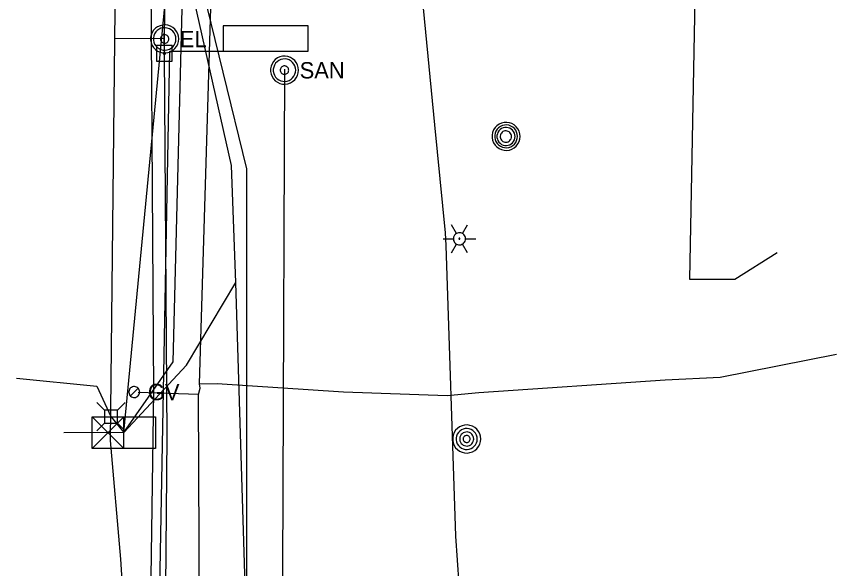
# Model space of a CAD drawing. Extents: x 600849 to 606371, y 330010 to 403088.
# Drawn here: x 602002.7 to 602195.5, y 366347.1 to 366476.9 of the extents above; entities that cross this region are included whole.
import ezdxf

# ---------------------------------------------------------------- set-up
doc = ezdxf.new("R2010")
doc.units = 0
for name, color, linetype in [('E_LTG', 7, 'Continuous'), ('E_MISCPROP', 7, 'Continuous'), ('E_SIG', 7, 'Continuous'), ('E_SIG_Conduit', 7, 'Continuous'), ('E_UTL_AG_Bold', 7, 'Continuous'), ('E_UTL_E', 7, 'Continuous'), ('E_UTL_E_UG', 7, 'Continuous'), ('E_UTL_EPowerPole', 7, 'Continuous'), ('E_UTL_FO_UG', 7, 'Continuous'), ('E_UTL_G', 7, 'Continuous'), ('E_UTL_G_UG', 7, 'Continuous'), ('E_UTL_Loop_UG', 7, 'Continuous'), ('E_UTL_MH', 7, 'Continuous'), ('E_UTL_Overhead', 7, 'Continuous'), ('E_UTL_SAN', 7, 'Continuous'), ('E_UTL_SAN_UG', 7, 'Continuous'), ('E_UTL_T_UG', 7, 'Continuous'), ('E_UTL_W_UG', 7, 'Continuous')]:
    doc.layers.add(name, color=color, linetype=linetype)

msp = doc.modelspace()

# ---------------------------------------------------------------- linework, layer by layer
at = {"layer": 'E_LTG'}
for points in [[(602106.15, 366425.85), (602104.96, 366427.91)], [(602107.58, 366425.85), (602108.77, 366427.91)], [(602103.06, 366424.61), (602105.44, 366424.61)], [(602108.3, 366424.61), (602108.27, 366424.88), (602108.19, 366425.14), (602108.07, 366425.39), (602107.9, 366425.6), (602107.7, 366425.78), (602107.46, 366425.91), (602107.2, 366426), (602106.94, 366426.04), (602106.66, 366426.03), (602106.4, 366425.96), (602106.15, 366425.85), (602105.93, 366425.69), (602105.74, 366425.5), (602105.6, 366425.27), (602105.5, 366425.02), (602105.45, 366424.75), (602105.45, 366424.48), (602105.5, 366424.21), (602105.6, 366423.96), (602105.74, 366423.73), (602105.93, 366423.53), (602106.15, 366423.38), (602106.4, 366423.26), (602106.66, 366423.2), (602106.94, 366423.19), (602107.2, 366423.22), (602107.46, 366423.31), (602107.7, 366423.45), (602107.9, 366423.63), (602108.07, 366423.84), (602108.19, 366424.08), (602108.27, 366424.34), (602108.3, 366424.61)], [(602108.3, 366424.61), (602108.27, 366424.88), (602108.19, 366425.14), (602108.07, 366425.39), (602107.9, 366425.6), (602107.7, 366425.78), (602107.46, 366425.91), (602107.2, 366426), (602106.94, 366426.04), (602106.66, 366426.03), (602106.4, 366425.96), (602106.15, 366425.85), (602105.93, 366425.69), (602105.74, 366425.5), (602105.6, 366425.27), (602105.5, 366425.02), (602105.45, 366424.75), (602105.45, 366424.48), (602105.5, 366424.21), (602105.6, 366423.96), (602105.74, 366423.73), (602105.93, 366423.53), (602106.15, 366423.38), (602106.4, 366423.26), (602106.66, 366423.2), (602106.94, 366423.19), (602107.2, 366423.22), (602107.46, 366423.31), (602107.7, 366423.45), (602107.9, 366423.63), (602108.07, 366423.84), (602108.19, 366424.08), (602108.27, 366424.34), (602108.3, 366424.61)], [(602108.3, 366424.61), (602108.27, 366424.88), (602108.19, 366425.14), (602108.07, 366425.39), (602107.9, 366425.6), (602107.7, 366425.78), (602107.46, 366425.91), (602107.2, 366426), (602106.94, 366426.04), (602106.66, 366426.03), (602106.4, 366425.96), (602106.15, 366425.85), (602105.93, 366425.69), (602105.74, 366425.5), (602105.6, 366425.27), (602105.5, 366425.02), (602105.45, 366424.75), (602105.45, 366424.48), (602105.5, 366424.21), (602105.6, 366423.96), (602105.74, 366423.73), (602105.93, 366423.53), (602106.15, 366423.38), (602106.4, 366423.26), (602106.66, 366423.2), (602106.94, 366423.19), (602107.2, 366423.22), (602107.46, 366423.31), (602107.7, 366423.45), (602107.9, 366423.63), (602108.07, 366423.84), (602108.19, 366424.08), (602108.27, 366424.34), (602108.3, 366424.61)], [(602106.99, 366424.61), (602106.98, 366424.64), (602106.98, 366424.66), (602106.97, 366424.68), (602106.95, 366424.7), (602106.94, 366424.71), (602106.92, 366424.72), (602106.9, 366424.73), (602106.87, 366424.73), (602106.85, 366424.73), (602106.83, 366424.73), (602106.81, 366424.72), (602106.79, 366424.7), (602106.77, 366424.69), (602106.76, 366424.67), (602106.75, 366424.65), (602106.75, 366424.62), (602106.75, 366424.6), (602106.75, 366424.58), (602106.76, 366424.56), (602106.77, 366424.54), (602106.79, 366424.52), (602106.81, 366424.51), (602106.83, 366424.5), (602106.85, 366424.5), (602106.87, 366424.49), (602106.9, 366424.5), (602106.92, 366424.5), (602106.94, 366424.52), (602106.95, 366424.53), (602106.97, 366424.55), (602106.98, 366424.57), (602106.98, 366424.59), (602106.99, 366424.61)], [(602108.3, 366424.61), (602110.68, 366424.61)], [(602104.96, 366421.31), (602106.15, 366423.38)], [(602108.77, 366421.31), (602107.58, 366423.38)]]:
    msp.add_lwpolyline(points, dxfattribs=at)
at = {"layer": 'E_MISCPROP'}
for points in [[(602111.86, 366377.57), (602111.8, 366378.2), (602111.63, 366378.8), (602111.34, 366379.36), (602110.95, 366379.85), (602110.48, 366380.26), (602109.93, 366380.57), (602109.34, 366380.78), (602108.72, 366380.87), (602108.09, 366380.84), (602107.48, 366380.69), (602106.91, 366380.43), (602106.4, 366380.07), (602105.97, 366379.61), (602105.63, 366379.09), (602105.4, 366378.5), (602105.28, 366377.89), (602105.28, 366377.26), (602105.4, 366376.64), (602105.63, 366376.06), (602105.97, 366375.53), (602106.4, 366375.08), (602106.91, 366374.72), (602107.48, 366374.45), (602108.09, 366374.31), (602108.72, 366374.28), (602109.34, 366374.37), (602109.93, 366374.57), (602110.48, 366374.88), (602110.95, 366375.3), (602111.34, 366375.79), (602111.63, 366376.35), (602111.8, 366376.95), (602111.86, 366377.57)], [(602111.04, 366377.57), (602110.99, 366378.04), (602110.86, 366378.49), (602110.65, 366378.91), (602110.35, 366379.28), (602110, 366379.59), (602109.59, 366379.82), (602109.15, 366379.98), (602108.68, 366380.05), (602108.21, 366380.02), (602107.75, 366379.91), (602107.33, 366379.72), (602106.94, 366379.44), (602106.62, 366379.1), (602106.36, 366378.71), (602106.19, 366378.27), (602106.1, 366377.81), (602106.1, 366377.34), (602106.19, 366376.88), (602106.36, 366376.44), (602106.62, 366376.04), (602106.94, 366375.7), (602107.33, 366375.43), (602107.75, 366375.23), (602108.21, 366375.12), (602108.68, 366375.1), (602109.15, 366375.17), (602109.59, 366375.32), (602110, 366375.56), (602110.35, 366375.87), (602110.65, 366376.23), (602110.86, 366376.65), (602110.99, 366377.1), (602111.04, 366377.57)], [(602110.21, 366377.57), (602110.18, 366377.89), (602110.09, 366378.19), (602109.95, 366378.47), (602109.76, 366378.71), (602109.52, 366378.92), (602109.25, 366379.07), (602108.95, 366379.18), (602108.64, 366379.22), (602108.33, 366379.21), (602108.02, 366379.13), (602107.74, 366379), (602107.48, 366378.82), (602107.27, 366378.59), (602107.1, 366378.33), (602106.98, 366378.04), (602106.92, 366377.73), (602106.92, 366377.42), (602106.98, 366377.11), (602107.1, 366376.82), (602107.27, 366376.55), (602107.48, 366376.33), (602107.74, 366376.14), (602108.02, 366376.01), (602108.33, 366375.94), (602108.64, 366375.92), (602108.95, 366375.97), (602109.25, 366376.07), (602109.52, 366376.23), (602109.76, 366376.43), (602109.95, 366376.68), (602110.09, 366376.96), (602110.18, 366377.26), (602110.21, 366377.57)], [(602109.39, 366377.57), (602109.37, 366377.73), (602109.33, 366377.88), (602109.26, 366378.02), (602109.16, 366378.14), (602109.04, 366378.25), (602108.91, 366378.32), (602108.76, 366378.37), (602108.6, 366378.4), (602108.45, 366378.39), (602108.29, 366378.35), (602108.15, 366378.29), (602108.02, 366378.2), (602107.91, 366378.08), (602107.83, 366377.95), (602107.77, 366377.81), (602107.74, 366377.65), (602107.74, 366377.49), (602107.77, 366377.34), (602107.83, 366377.19), (602107.91, 366377.06), (602108.02, 366376.95), (602108.15, 366376.86), (602108.29, 366376.79), (602108.45, 366376.76), (602108.6, 366376.75), (602108.76, 366376.77), (602108.91, 366376.82), (602109.04, 366376.9), (602109.16, 366377), (602109.26, 366377.13), (602109.33, 366377.27), (602109.37, 366377.42), (602109.39, 366377.57)]]:
    msp.add_lwpolyline(points, dxfattribs=at)
at = {"layer": 'E_SIG'}
for points in [[(602020.57, 366375.37), (602020.57, 366382.8)], [(602020.57, 366382.8), (602035.42, 366382.8)], [(602028, 366382.8), (602020.57, 366375.37)], [(602020.57, 366382.8), (602028, 366375.37)], [(602028, 366375.37), (602028, 366382.8)], [(602035.42, 366382.8), (602035.42, 366375.37)], [(602028, 366379.09), (602028, 366379.09)], [(602035.42, 366375.37), (602020.57, 366375.37)]]:
    msp.add_lwpolyline(points, dxfattribs=at)
at = {"layer": 'E_SIG_Conduit'}
msp.add_line((602034.53, 366241.11), (602038.83, 366468.68), dxfattribs=at)
at = {"layer": 'E_UTL_AG_Bold'}
for points in [[(602023.41, 366384.37), (602021.66, 366386.12)], [(602026.5, 366384.37), (602028.26, 366386.12)], [(602026.5, 366384.37), (602023.41, 366384.37)], [(602023.41, 366384.37), (602023.41, 366381.27)], [(602026.5, 366381.27), (602026.5, 366384.37)], [(602023.41, 366381.27), (602021.66, 366379.52)], [(602023.41, 366381.27), (602026.5, 366381.27)], [(602026.5, 366381.27), (602028.26, 366379.52)]]:
    msp.add_lwpolyline(points, dxfattribs=at)
at = {"layer": 'E_UTL_E'}
for points in [[(602040.88, 366471.57), (602040.82, 366472.19), (602040.64, 366472.79), (602040.35, 366473.35), (602039.97, 366473.84), (602039.49, 366474.25), (602038.95, 366474.57), (602038.36, 366474.77), (602037.74, 366474.86), (602037.11, 366474.83), (602036.5, 366474.68), (602035.93, 366474.42), (602035.42, 366474.06), (602034.98, 366473.61), (602034.65, 366473.08), (602034.41, 366472.49), (602034.29, 366471.88), (602034.29, 366471.25), (602034.41, 366470.64), (602034.65, 366470.05), (602034.98, 366469.53), (602035.42, 366469.07), (602035.93, 366468.71), (602036.5, 366468.45), (602037.11, 366468.3), (602037.74, 366468.27), (602038.36, 366468.36), (602038.95, 366468.56), (602039.49, 366468.88), (602039.97, 366469.29), (602040.35, 366469.78), (602040.64, 366470.34), (602040.82, 366470.94), (602040.88, 366471.57)], [(602040.88, 366471.57), (602040.82, 366472.19), (602040.64, 366472.79), (602040.35, 366473.35), (602039.97, 366473.84), (602039.49, 366474.25), (602038.95, 366474.57), (602038.36, 366474.77), (602037.74, 366474.86), (602037.11, 366474.83), (602036.5, 366474.68), (602035.93, 366474.42), (602035.42, 366474.06), (602034.98, 366473.61), (602034.65, 366473.08), (602034.41, 366472.49), (602034.29, 366471.88), (602034.29, 366471.25), (602034.41, 366470.64), (602034.65, 366470.05), (602034.98, 366469.53), (602035.42, 366469.07), (602035.93, 366468.71), (602036.5, 366468.45), (602037.11, 366468.3), (602037.74, 366468.27), (602038.36, 366468.36), (602038.95, 366468.56), (602039.49, 366468.88), (602039.97, 366469.29), (602040.35, 366469.78), (602040.64, 366470.34), (602040.82, 366470.94), (602040.88, 366471.57)], [(602040.22, 366471.57), (602040.17, 366472.06), (602040.03, 366472.55), (602039.8, 366472.99), (602039.49, 366473.39), (602039.11, 366473.72), (602038.68, 366473.97), (602038.2, 366474.13), (602037.7, 366474.2), (602037.2, 366474.18), (602036.72, 366474.06), (602036.26, 366473.85), (602035.85, 366473.56), (602035.5, 366473.2), (602035.23, 366472.77), (602035.05, 366472.31), (602034.95, 366471.82), (602034.95, 366471.31), (602035.05, 366470.82), (602035.23, 366470.36), (602035.5, 366469.93), (602035.85, 366469.57), (602036.26, 366469.28), (602036.72, 366469.07), (602037.2, 366468.95), (602037.7, 366468.93), (602038.2, 366469), (602038.68, 366469.16), (602039.11, 366469.41), (602039.49, 366469.74), (602039.8, 366470.14), (602040.03, 366470.58), (602040.17, 366471.07), (602040.22, 366471.57)], [(602040.22, 366471.57), (602040.17, 366472.06), (602040.03, 366472.55), (602039.8, 366472.99), (602039.49, 366473.39), (602039.11, 366473.72), (602038.68, 366473.97), (602038.2, 366474.13), (602037.7, 366474.2), (602037.2, 366474.18), (602036.72, 366474.06), (602036.26, 366473.85), (602035.85, 366473.56), (602035.5, 366473.2), (602035.23, 366472.77), (602035.05, 366472.31), (602034.95, 366471.82), (602034.95, 366471.31), (602035.05, 366470.82), (602035.23, 366470.36), (602035.5, 366469.93), (602035.85, 366469.57), (602036.26, 366469.28), (602036.72, 366469.07), (602037.2, 366468.95), (602037.7, 366468.93), (602038.2, 366469), (602038.68, 366469.16), (602039.11, 366469.41), (602039.49, 366469.74), (602039.8, 366470.14), (602040.03, 366470.58), (602040.17, 366471.07), (602040.22, 366471.57)], [(602038.57, 366471.57), (602038.55, 366471.75), (602038.5, 366471.93), (602038.41, 366472.1), (602038.3, 366472.25), (602038.15, 366472.37), (602037.99, 366472.47), (602037.81, 366472.53), (602037.63, 366472.55), (602037.44, 366472.55), (602037.25, 366472.5), (602037.08, 366472.42), (602036.93, 366472.31), (602036.8, 366472.18), (602036.7, 366472.02), (602036.63, 366471.84), (602036.59, 366471.66), (602036.59, 366471.47), (602036.63, 366471.29), (602036.7, 366471.11), (602036.8, 366470.95), (602036.93, 366470.82), (602037.08, 366470.71), (602037.25, 366470.63), (602037.44, 366470.59), (602037.63, 366470.58), (602037.81, 366470.6), (602037.99, 366470.66), (602038.15, 366470.76), (602038.3, 366470.88), (602038.41, 366471.03), (602038.5, 366471.2), (602038.55, 366471.38), (602038.57, 366471.57)], [(602038.57, 366471.57), (602038.55, 366471.75), (602038.5, 366471.93), (602038.41, 366472.1), (602038.3, 366472.25), (602038.15, 366472.37), (602037.99, 366472.47), (602037.81, 366472.53), (602037.63, 366472.55), (602037.44, 366472.55), (602037.25, 366472.5), (602037.08, 366472.42), (602036.93, 366472.31), (602036.8, 366472.18), (602036.7, 366472.02), (602036.63, 366471.84), (602036.59, 366471.66), (602036.59, 366471.47), (602036.63, 366471.29), (602036.7, 366471.11), (602036.8, 366470.95), (602036.93, 366470.82), (602037.08, 366470.71), (602037.25, 366470.63), (602037.44, 366470.59), (602037.63, 366470.58), (602037.81, 366470.6), (602037.99, 366470.66), (602038.15, 366470.76), (602038.3, 366470.88), (602038.41, 366471.03), (602038.5, 366471.2), (602038.55, 366471.38), (602038.57, 366471.57)]]:
    msp.add_lwpolyline(points, dxfattribs=at)
at = {"layer": 'E_UTL_E_UG'}
for points in [[(602029.21, 366318.43), (602027.27, 366349.31), (602024.86, 366377.21), (602028.01, 366666.3), (602032.25, 366719.18)], [(602108.01, 366243.32), (602108.72, 366315.31), (602106.01, 366354.71), (602103.78, 366423), (602103.56, 366425.98), (602101.09, 366451.42), (602093.32, 366531.29), (602093.09, 366536.57), (602085.23, 366624.41), (602089.76, 366639.16)], [(602037.58, 366471.56), (602025.89, 366471.69)]]:
    msp.add_lwpolyline(points, dxfattribs=at)
at = {"layer": 'E_UTL_EPowerPole'}
for points in [[(602037.49, 366470), (602037.49, 366472.91)], [(602039.34, 366470), (602035.65, 366470)], [(602035.65, 366470), (602035.65, 366466.31)], [(602039.34, 366466.31), (602039.34, 366470)], [(602037.77, 366468.16), (602037.76, 366468.21), (602037.75, 366468.25), (602037.73, 366468.29), (602037.7, 366468.32), (602037.67, 366468.35), (602037.63, 366468.38), (602037.58, 366468.39), (602037.54, 366468.4), (602037.49, 366468.4), (602037.45, 366468.39), (602037.41, 366468.37), (602037.37, 366468.34), (602037.34, 366468.31), (602037.32, 366468.27), (602037.3, 366468.23), (602037.29, 366468.18), (602037.29, 366468.14), (602037.3, 366468.09), (602037.32, 366468.05), (602037.34, 366468.01), (602037.37, 366467.98), (602037.41, 366467.95), (602037.45, 366467.93), (602037.49, 366467.92), (602037.54, 366467.92), (602037.58, 366467.93), (602037.63, 366467.94), (602037.67, 366467.97), (602037.7, 366468), (602037.73, 366468.03), (602037.75, 366468.07), (602037.76, 366468.11), (602037.77, 366468.16)], [(602035.65, 366466.31), (602039.34, 366466.31)]]:
    msp.add_lwpolyline(points, dxfattribs=at)
at = {"layer": 'E_UTL_FO_UG'}
for points in [[(602002.74, 366391.89), (602021.65, 366389.98), (602024.96, 366382.82), (602028, 366379.09)], [(602028, 366379.09), (602013.92, 366379.01)]]:
    msp.add_lwpolyline(points, dxfattribs=at)
at = {"layer": 'E_UTL_G'}
for points in [[(602031.71, 366388.6), (602031.69, 366388.85), (602031.62, 366389.08), (602031.51, 366389.3), (602031.36, 366389.49), (602031.17, 366389.65), (602030.96, 366389.77), (602030.73, 366389.85), (602030.49, 366389.89), (602030.25, 366389.87), (602030.01, 366389.82), (602029.79, 366389.71), (602029.59, 366389.57), (602029.42, 366389.4), (602029.29, 366389.19), (602029.2, 366388.96), (602029.15, 366388.73), (602029.15, 366388.48), (602029.2, 366388.24), (602029.29, 366388.02), (602029.42, 366387.81), (602029.59, 366387.63), (602029.79, 366387.49), (602030.01, 366387.39), (602030.25, 366387.33), (602030.49, 366387.32), (602030.73, 366387.36), (602030.96, 366387.44), (602031.17, 366387.56), (602031.36, 366387.72), (602031.51, 366387.91), (602031.62, 366388.13), (602031.69, 366388.36), (602031.71, 366388.6)], [(602029.52, 366387.7), (602031.34, 366389.51)]]:
    msp.add_lwpolyline(points, dxfattribs=at)
at = {"layer": 'E_UTL_G_UG'}
for points in [[(602046.01, 366200.58), (602046.01, 366282.7), (602045.54, 366387.99), (602045.96, 366389.51), (602045.77, 366390.53), (602052.82, 366624.36), (602050.66, 366701.22), (602045.29, 366779.54), (602046.56, 366881.06), (602052.42, 366921.19), (602053.73, 366982.25), (602055.18, 367043.43), (602053.55, 367093.49)], [(602045.77, 366390.53), (602049.91, 366390.59), (602079.59, 366388.67), (602103.96, 366387.8), (602111.43, 366388.5), (602155.23, 366391.44), (602168.11, 366392.07), (602195.51, 366397.52)], [(602045.54, 366387.99), (602031.39, 366388.53)]]:
    msp.add_lwpolyline(points, dxfattribs=at)
at = {"layer": 'E_UTL_Loop_UG'}
msp.add_line((602038.83, 366468.68), (602051.31, 366468.68), dxfattribs=at)
msp.add_lwpolyline([(602051.31, 366468.68), (602071.31, 366468.68), (602071.31, 366474.68), (602051.31, 366474.68), (602051.31, 366468.68)], dxfattribs=at)
at = {"layer": 'E_UTL_MH'}
for points in [[(602121.12, 366448.68), (602121.06, 366449.3), (602120.89, 366449.9), (602120.6, 366450.46), (602120.21, 366450.95), (602119.74, 366451.37), (602119.19, 366451.68), (602118.6, 366451.88), (602117.98, 366451.97), (602117.35, 366451.94), (602116.74, 366451.8), (602116.17, 366451.54), (602115.66, 366451.17), (602115.23, 366450.72), (602114.89, 366450.19), (602114.66, 366449.61), (602114.54, 366448.99), (602114.54, 366448.36), (602114.66, 366447.75), (602114.89, 366447.17), (602115.23, 366446.64), (602115.66, 366446.18), (602116.17, 366445.82), (602116.74, 366445.56), (602117.35, 366445.41), (602117.98, 366445.38), (602118.6, 366445.47), (602119.19, 366445.68), (602119.74, 366445.99), (602120.21, 366446.4), (602120.6, 366446.89), (602120.89, 366447.45), (602121.06, 366448.05), (602121.12, 366448.68)], [(602120.51, 366448.67), (602120.46, 366449.18), (602120.31, 366449.67), (602120.08, 366450.12), (602119.77, 366450.52), (602119.38, 366450.85), (602118.94, 366451.11), (602118.46, 366451.27), (602117.96, 366451.35), (602117.45, 366451.32), (602116.95, 366451.2), (602116.49, 366450.99), (602116.08, 366450.7), (602115.73, 366450.33), (602115.45, 366449.9), (602115.26, 366449.43), (602115.16, 366448.93), (602115.16, 366448.42), (602115.26, 366447.92), (602115.45, 366447.45), (602115.73, 366447.02), (602116.08, 366446.65), (602116.49, 366446.35), (602116.95, 366446.14), (602117.45, 366446.02), (602117.96, 366446), (602118.46, 366446.07), (602118.94, 366446.24), (602119.38, 366446.49), (602119.77, 366446.83), (602120.08, 366447.23), (602120.31, 366447.68), (602120.46, 366448.17), (602120.51, 366448.67)], [(602119.94, 366448.64), (602119.9, 366449.05), (602119.79, 366449.44), (602119.6, 366449.8), (602119.35, 366450.11), (602119.05, 366450.38), (602118.7, 366450.58), (602118.32, 366450.71), (602117.92, 366450.77), (602117.51, 366450.75), (602117.12, 366450.66), (602116.75, 366450.49), (602116.42, 366450.25), (602116.14, 366449.96), (602115.92, 366449.62), (602115.77, 366449.24), (602115.69, 366448.85), (602115.69, 366448.44), (602115.77, 366448.04), (602115.92, 366447.67), (602116.14, 366447.33), (602116.42, 366447.04), (602116.75, 366446.8), (602117.12, 366446.63), (602117.51, 366446.54), (602117.92, 366446.52), (602118.32, 366446.58), (602118.7, 366446.71), (602119.05, 366446.91), (602119.35, 366447.18), (602119.6, 366447.49), (602119.79, 366447.85), (602119.9, 366448.24), (602119.94, 366448.64)], [(602119.09, 366448.63), (602119.06, 366448.88), (602118.99, 366449.12), (602118.88, 366449.35), (602118.72, 366449.55), (602118.53, 366449.71), (602118.31, 366449.84), (602118.07, 366449.92), (602117.82, 366449.96), (602117.57, 366449.95), (602117.32, 366449.89), (602117.09, 366449.78), (602116.88, 366449.64), (602116.71, 366449.45), (602116.57, 366449.24), (602116.48, 366449), (602116.43, 366448.76), (602116.43, 366448.5), (602116.48, 366448.25), (602116.57, 366448.02), (602116.71, 366447.81), (602116.88, 366447.62), (602117.09, 366447.48), (602117.32, 366447.37), (602117.57, 366447.31), (602117.82, 366447.3), (602118.07, 366447.33), (602118.31, 366447.42), (602118.53, 366447.54), (602118.72, 366447.71), (602118.88, 366447.91), (602118.99, 366448.13), (602119.06, 366448.38), (602119.09, 366448.63)]]:
    msp.add_lwpolyline(points, dxfattribs=at)
at = {"layer": 'E_UTL_Overhead'}
msp.add_lwpolyline([(602023.8, 363946.92), (602023.98, 364037.98), (602025.57, 364145.3), (602025.83, 364287.76), (602027.16, 364559.33), (602028.92, 364756.04), (602029.03, 364834.91), (602029.56, 364946.13), (602030.41, 365117.16), (602031.91, 365287.51), (602032.13, 365415.23), (602033.07, 365577.35), (602034.21, 365759.49), (602035.29, 365915.56), (602035.65, 366066.63), (602037.15, 366259.2), (602038.14, 366378.17), (602037.53, 366468.16), (602038.3, 366629.6), (602038.45, 366764.67), (602038.7, 366805.21), (602049.62, 366998.37), (602049.62, 367041.99)], dxfattribs=at)
at = {"layer": 'E_UTL_SAN'}
for points in [[(602069.05, 366464.23), (602068.99, 366464.85), (602068.81, 366465.45), (602068.52, 366466.01), (602068.14, 366466.51), (602067.66, 366466.92), (602067.12, 366467.23), (602066.53, 366467.44), (602065.9, 366467.52), (602065.28, 366467.49), (602064.67, 366467.35), (602064.1, 366467.09), (602063.59, 366466.72), (602063.15, 366466.27), (602062.81, 366465.74), (602062.58, 366465.16), (602062.46, 366464.54), (602062.46, 366463.91), (602062.58, 366463.3), (602062.81, 366462.72), (602063.15, 366462.19), (602063.59, 366461.73), (602064.1, 366461.37), (602064.67, 366461.11), (602065.28, 366460.96), (602065.9, 366460.93), (602066.53, 366461.02), (602067.12, 366461.23), (602067.66, 366461.54), (602068.14, 366461.95), (602068.52, 366462.44), (602068.81, 366463), (602068.99, 366463.6), (602069.05, 366464.23)], [(602068.39, 366464.23), (602068.34, 366464.73), (602068.2, 366465.21), (602067.97, 366465.66), (602067.66, 366466.05), (602067.28, 366466.38), (602066.84, 366466.63), (602066.37, 366466.79), (602065.87, 366466.87), (602065.37, 366466.84), (602064.88, 366466.72), (602064.43, 366466.51), (602064.02, 366466.22), (602063.67, 366465.86), (602063.4, 366465.44), (602063.21, 366464.97), (602063.12, 366464.48), (602063.12, 366463.98), (602063.21, 366463.48), (602063.4, 366463.02), (602063.67, 366462.6), (602064.02, 366462.23), (602064.43, 366461.94), (602064.88, 366461.73), (602065.37, 366461.62), (602065.87, 366461.59), (602066.37, 366461.66), (602066.84, 366461.83), (602067.28, 366462.08), (602067.66, 366462.41), (602067.97, 366462.8), (602068.2, 366463.25), (602068.34, 366463.73), (602068.39, 366464.23)], [(602066.74, 366464.23), (602066.72, 366464.42), (602066.67, 366464.6), (602066.58, 366464.76), (602066.46, 366464.91), (602066.32, 366465.03), (602066.16, 366465.13), (602065.98, 366465.19), (602065.79, 366465.22), (602065.61, 366465.21), (602065.42, 366465.16), (602065.25, 366465.09), (602065.1, 366464.98), (602064.97, 366464.84), (602064.87, 366464.68), (602064.8, 366464.51), (602064.76, 366464.32), (602064.76, 366464.13), (602064.8, 366463.95), (602064.87, 366463.77), (602064.97, 366463.62), (602065.1, 366463.48), (602065.25, 366463.37), (602065.42, 366463.29), (602065.61, 366463.25), (602065.79, 366463.24), (602065.98, 366463.27), (602066.16, 366463.33), (602066.32, 366463.42), (602066.46, 366463.55), (602066.58, 366463.69), (602066.67, 366463.86), (602066.72, 366464.04), (602066.74, 366464.23)]]:
    msp.add_lwpolyline(points, dxfattribs=at)
at = {"layer": 'E_UTL_SAN_UG'}
msp.add_lwpolyline([(602064.67, 366169.37), (602065.83, 366464.47)], dxfattribs=at)
at = {"layer": 'E_UTL_T_UG'}
for points in [[(602054.23, 366052.62), (602054.93, 366071.48), (602055.02, 366193.59), (602055.54, 366275.03), (602056.57, 366340.78), (602054.27, 366414.31), (602053.32, 366441.83), (602043.24, 366486.36), (602043.21, 366537.13), (602045.25, 366623.56), (602047.99, 366738.64), (602064.05, 366766.75), (602068.93, 366835.49), (602069.67, 367130.08), (602069.7, 367272.17), (602071.11, 367342.07), (602053.71, 367377.8), (602052.83, 367414.49), (602055, 367446.35), (602068.5, 367451.94), (602069.83, 367467.28), (602072.57, 367538.65)], [(602028, 366379.09), (602043.21, 366537.13)], [(602028, 366379.09), (602039.57, 366395.71), (602043.21, 366537.13)], [(602043.21, 366537.13), (602161.24, 366532.48), (602162.3, 366485.14), (602160.91, 366415.14), (602171.62, 366415.13), (602181.5, 366421.36)], [(602055.97, 365936.12), (602056.9, 365936.93), (602056.9, 366441.07), (602045.73, 366486.57), (602043.21, 366537.13)], [(602028, 366379.09), (602042.68, 366394.89), (602054.27, 366414.31)]]:
    msp.add_lwpolyline(points, dxfattribs=at)
at = {"layer": 'E_UTL_W_UG'}
msp.add_lwpolyline([(602042.58, 366198.35), (602042.93, 366205.61), (602044.35, 366221.79), (602032.48, 366237.82), (602033.43, 366279.66), (602035.02, 366388.73), (602034.18, 366520.5), (602034.28, 366734.17), (602063.52, 366751.1), (602078.61, 366761.62), (602127.55, 366762.34), (602144, 366780.62), (602150.98, 366780.36), (602153.97, 366779.88)], dxfattribs=at)

# ---------------------------------------------------------------- texts
at = {"layer": 'E_UTL_E'}
msp.add_text('EL', height=3.849, dxfattribs=at).set_placement((602041.14, 366469.62))
msp.add_text('EL', height=3.849, dxfattribs=at).set_placement((602041.14, 366469.62))
at = {"layer": 'E_UTL_G'}
msp.add_text('GV', height=3.85, dxfattribs=at).set_placement((602033.64, 366386.68))
at = {"layer": 'E_UTL_SAN'}
msp.add_text('SAN', height=3.849, dxfattribs=at).set_placement((602069.31, 366462.28))

doc.saveas('drawing.dxf')
